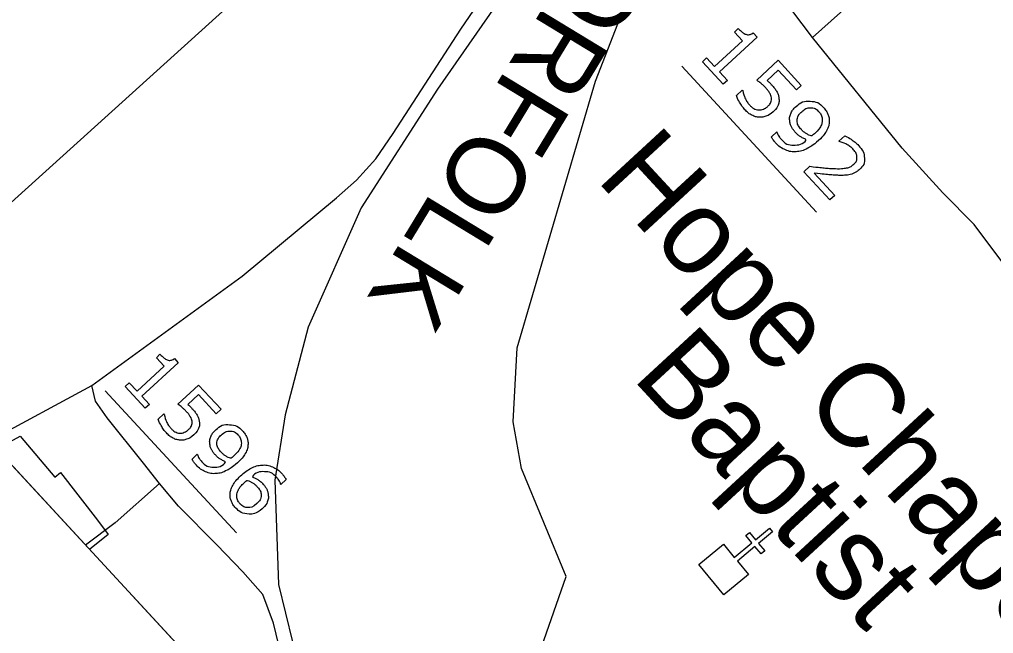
# Model space of a CAD drawing. Extents: x 1695041 to 1706254, y 786537 to 798223.
# Drawn here: x 1702961 to 1703111, y 796662.3 to 796757 of the extents above; entities that cross this region are included whole.
import ezdxf

# ---------------------------------------------------------------- set-up
doc = ezdxf.new("R2010")
doc.units = 0
for name, color, linetype in [('Default', 7, 'Continuous'), ('Old_Level_13', 7, 'Continuous'), ('Old_Level_2', 7, 'Continuous'), ('Old_Level_30', 7, 'Continuous'), ('Old_Level_32', 7, 'Continuous')]:
    doc.layers.add(name, color=color, linetype=linetype)

msp = doc.modelspace()

# ---------------------------------------------------------------- linework, layer by layer
at = {"layer": 'Default'}
for p, q in [((1702636.99, 797037.98), (1703265.12, 796357.5)), ((1703062.96, 796749.76), (1703083.72, 796727.26)), ((1702974.18, 796699.74), (1702994.36, 796677.88))]:
    msp.add_line(p, q, dxfattribs=at)
for points in [[(1703207.65, 797564.73), (1702636.99, 797037.98), (1703265.12, 796357.5), (1703835.77, 796884.26)], [(1702939.35, 796710.42), (1703049.92, 796810.44), (1703113.12, 796867.61)], [(1703083.08, 796754.2), (1703095.57, 796765.4), (1703107.14, 796776.56)], [(1703069.33, 796746.98), (1703066.13, 796750.45), (1703066.78, 796751.06), (1703068.01, 796749.72), (1703072.32, 796753.69), (1703071.08, 796755.03), (1703071.67, 796755.57)], [(1703073.95, 796754.9), (1703074.56, 796754.23), (1703068.78, 796748.89), (1703069.99, 796747.58), (1703069.33, 796746.98)], [(1703074.5, 796747.62), (1703077.81, 796750.67), (1703081.37, 796746.81), (1703080.62, 796746.12), (1703077.82, 796749.15), (1703076.11, 796747.58)], [(1703071.37, 796745.25), (1703072.28, 796746.09), (1703072.34, 796746.03)], [(1703076.76, 796738.88), (1703077.58, 796739.65), (1703077.62, 796739.6)], [(1703087.2, 796738.15), (1703087.16, 796738.2), (1703088.06, 796739.03)], [(1703085.78, 796729.16), (1703081.76, 796733.51), (1703082.67, 796734.35)], [(1703083.33, 796733.3), (1703086.52, 796729.85), (1703085.78, 796729.16)], [(1702980.34, 796697.06), (1702977.24, 796700.42), (1702977.87, 796701), (1702979.07, 796699.71), (1702983.23, 796703.55), (1702982.04, 796704.85), (1702982.6, 796705.37)], [(1702984.81, 796704.72), (1702985.4, 796704.08), (1702979.8, 796698.91), (1702980.98, 796697.64), (1702980.34, 796697.06)], [(1702985.34, 796697.68), (1702988.54, 796700.63), (1702992, 796696.9), (1702991.26, 796696.22), (1702988.55, 796699.16), (1702986.9, 796697.63)], [(1702982.31, 796695.38), (1702983.19, 796696.19), (1702983.25, 796696.13)], [(1702957.45, 796690.81), (1702961.06, 796692.77), (1702966.41, 796686.46), (1702967.3, 796687.16), (1702972.99, 796679.82), (1702974.62, 796677.59), (1702971.76, 796675.32)], [(1702987.53, 796689.22), (1702988.33, 796689.96), (1702988.37, 796689.92)], [(1703002.02, 796686.07), (1703001.22, 796685.33), (1703001.18, 796685.38)]]:
    msp.add_lwpolyline(points, dxfattribs=at)
msp.add_lwpolyline([(1703069.37, 796676.1), (1703071.05, 796674.08), (1703073.76, 796676.33), (1703072.81, 796677.47), (1703073.38, 796677.94), (1703074.32, 796676.8), (1703076.46, 796678.57), (1703076.94, 796678), (1703074.8, 796676.23), (1703075.74, 796675.09), (1703075.17, 796674.62), (1703074.23, 796675.76), (1703071.52, 796673.51), (1703073.22, 796671.46), (1703069.43, 796668.32), (1703065.58, 796672.96)], close=True, dxfattribs=at)
for points in [[(1703071.67, 796755.57), (1703071.92, 796755.3), (1703072.25, 796755.03), (1703072.58, 796754.76), (1703072.82, 796754.68), (1703073.11, 796754.58), (1703073.38, 796754.62), (1703073.65, 796754.66), (1703073.95, 796754.9)], [(1703072.34, 796746.03), (1703072.44, 796745.47), (1703072.72, 796744.85), (1703073, 796744.23), (1703073.42, 796743.77), (1703073.7, 796743.46), (1703074.05, 796743.26), (1703074.4, 796743.05), (1703074.83, 796743.03), (1703075.19, 796743.01), (1703075.54, 796743.15), (1703075.89, 796743.29), (1703076.23, 796743.61), (1703076.56, 796743.91), (1703076.68, 796744.24), (1703076.81, 796744.56), (1703076.76, 796744.89), (1703076.72, 796745.27), (1703076.49, 796745.65), (1703076.26, 796746.04), (1703075.89, 796746.43), (1703075.54, 796746.81), (1703075.16, 796747.11), (1703074.79, 796747.42), (1703074.5, 796747.62)], [(1703076.11, 796747.58), (1703076.3, 796747.41), (1703076.49, 796747.22), (1703076.67, 796747.03), (1703076.81, 796746.89), (1703077.29, 796746.37), (1703077.56, 796745.9), (1703077.84, 796745.42), (1703077.91, 796744.89), (1703078, 796744.32), (1703077.8, 796743.79), (1703077.6, 796743.25), (1703077.03, 796742.73)], [(1703077.03, 796742.73), (1703076.58, 796742.31), (1703076.02, 796742.1), (1703075.46, 796741.88), (1703074.92, 796741.91), (1703074.33, 796741.94), (1703073.77, 796742.22), (1703073.21, 796742.5), (1703072.69, 796743.07), (1703072.21, 796743.59), (1703071.87, 796744.18), (1703071.53, 796744.77), (1703071.37, 796745.25)], [(1703077.62, 796739.6), (1703077.67, 796739.42), (1703077.83, 796739.14), (1703077.98, 796738.85), (1703078.24, 796738.57), (1703079.11, 796737.62), (1703080.18, 796737.61), (1703081.25, 796737.6), (1703082.34, 796738.44), (1703081.73, 796738.61), (1703081.3, 796738.87), (1703080.87, 796739.13), (1703080.48, 796739.55), (1703080.12, 796739.94), (1703079.9, 796740.33), (1703079.68, 796740.73), (1703079.61, 796741.26), (1703079.52, 796741.88), (1703079.75, 796742.44), (1703079.98, 796743.01), (1703080.54, 796743.53), (1703081.53, 796744.44), (1703082.74, 796744.36), (1703083.95, 796744.29), (1703084.81, 796743.36), (1703085.24, 796742.89), (1703085.47, 796742.36), (1703085.69, 796741.83), (1703085.67, 796741.27), (1703085.65, 796740.57), (1703085.27, 796739.85), (1703084.89, 796739.13), (1703084, 796738.31)], [(1703083.38, 796739.36), (1703084.05, 796739.98), (1703084.33, 796740.49), (1703084.6, 796741), (1703084.61, 796741.45), (1703084.61, 796741.83), (1703084.48, 796742.14), (1703084.35, 796742.45), (1703084.1, 796742.72), (1703083.53, 796743.34), (1703082.81, 796743.34), (1703082.09, 796743.34), (1703081.39, 796742.69), (1703080.98, 796742.31), (1703080.83, 796741.96), (1703080.68, 796741.6), (1703080.74, 796741.15), (1703080.78, 796740.83), (1703080.95, 796740.56), (1703081.12, 796740.28), (1703081.38, 796740), (1703081.69, 796739.66), (1703082.1, 796739.4), (1703082.51, 796739.14), (1703082.96, 796739), (1703083.05, 796739.08), (1703083.15, 796739.16), (1703083.24, 796739.23), (1703083.38, 796739.36)], [(1703084, 796738.31), (1703083.16, 796737.53), (1703082.29, 796737.09), (1703081.43, 796736.65), (1703080.59, 796736.59), (1703079.73, 796736.53), (1703078.92, 796736.87), (1703078.11, 796737.22), (1703077.37, 796738.01), (1703077.17, 796738.24), (1703077.01, 796738.46), (1703076.85, 796738.68), (1703076.76, 796738.88)], [(1703082.67, 796734.35), (1703083.48, 796734.25), (1703084.29, 796734.15), (1703085.1, 796734.06), (1703085.84, 796734.02), (1703087.41, 796733.93), (1703088.16, 796734.06), (1703088.92, 796734.18), (1703089.47, 796734.69), (1703089.97, 796735.15), (1703089.94, 796735.74), (1703089.92, 796736.33), (1703089.37, 796736.93), (1703089.01, 796737.32), (1703088.45, 796737.65), (1703087.89, 796737.98), (1703087.2, 796738.15)], [(1703088.06, 796739.03), (1703088.5, 796738.87), (1703089.09, 796738.47), (1703089.69, 796738.07), (1703090.13, 796737.59), (1703091.05, 796736.61), (1703091.09, 796735.6), (1703091.13, 796734.6), (1703090.32, 796733.85), (1703089.95, 796733.52), (1703089.55, 796733.32), (1703089.15, 796733.12), (1703088.69, 796733.03), (1703088.27, 796732.96), (1703087.8, 796732.94), (1703087.34, 796732.93), (1703086.72, 796732.97), (1703085.85, 796733.01), (1703084.97, 796733.11), (1703084.09, 796733.21), (1703083.33, 796733.3)], [(1702982.6, 796705.37), (1702982.85, 796705.11), (1702983.17, 796704.85), (1702983.49, 796704.59), (1702983.71, 796704.51), (1702984, 796704.42), (1702984.26, 796704.45), (1702984.52, 796704.49), (1702984.81, 796704.72)], [(1702983.25, 796696.13), (1702983.35, 796695.59), (1702983.62, 796694.99), (1702983.89, 796694.39), (1702984.3, 796693.95), (1702984.57, 796693.65), (1702984.91, 796693.45), (1702985.25, 796693.25), (1702985.66, 796693.23), (1702986.01, 796693.21), (1702986.35, 796693.35), (1702986.68, 796693.49), (1702987.01, 796693.79), (1702987.34, 796694.09), (1702987.46, 796694.4), (1702987.58, 796694.72), (1702987.53, 796695.04), (1702987.49, 796695.4), (1702987.27, 796695.77), (1702987.04, 796696.14), (1702986.69, 796696.53), (1702986.35, 796696.89), (1702985.99, 796697.19), (1702985.62, 796697.48), (1702985.34, 796697.68)], [(1702986.9, 796697.63), (1702987.09, 796697.47), (1702987.27, 796697.29), (1702987.45, 796697.11), (1702987.58, 796696.97), (1702988.04, 796696.47), (1702988.31, 796696.01), (1702988.57, 796695.55), (1702988.65, 796695.03), (1702988.73, 796694.48), (1702988.53, 796693.97), (1702988.34, 796693.45), (1702987.79, 796692.94)], [(1702987.79, 796692.94), (1702987.36, 796692.54), (1702986.82, 796692.33), (1702986.27, 796692.13), (1702985.75, 796692.15), (1702985.18, 796692.18), (1702984.64, 796692.45), (1702984.1, 796692.72), (1702983.59, 796693.27), (1702983.12, 796693.78), (1702982.79, 796694.35), (1702982.47, 796694.92), (1702982.31, 796695.38)], [(1702988.37, 796689.92), (1702988.42, 796689.74), (1702988.56, 796689.46), (1702988.71, 796689.19), (1702988.96, 796688.92), (1702989.81, 796688), (1702990.85, 796687.99), (1702991.88, 796687.97), (1702992.93, 796688.79), (1702992.34, 796688.96), (1702991.92, 796689.21), (1702991.51, 796689.46), (1702991.13, 796689.86), (1702990.78, 796690.24), (1702990.57, 796690.62), (1702990.36, 796691), (1702990.29, 796691.52), (1702990.2, 796692.12), (1702990.42, 796692.67), (1702990.65, 796693.22), (1702991.19, 796693.72), (1702992.15, 796694.6), (1702993.32, 796694.53), (1702994.5, 796694.45), (1702995.33, 796693.55), (1702995.74, 796693.1), (1702995.96, 796692.59), (1702996.17, 796692.07), (1702996.16, 796691.53), (1702996.14, 796690.85), (1702995.77, 796690.16), (1702995.4, 796689.46), (1702994.54, 796688.66)], [(1702993.94, 796689.68), (1702994.59, 796690.28), (1702994.86, 796690.77), (1702995.12, 796691.27), (1702995.13, 796691.7), (1702995.13, 796692.07), (1702995.01, 796692.37), (1702994.88, 796692.67), (1702994.64, 796692.93), (1702994.08, 796693.53), (1702993.39, 796693.53), (1702992.69, 796693.54), (1702992.01, 796692.91), (1702991.61, 796692.54), (1702991.47, 796692.2), (1702991.32, 796691.85), (1702991.38, 796691.41), (1702991.42, 796691.11), (1702991.59, 796690.84), (1702991.75, 796690.58), (1702992, 796690.3), (1702992.3, 796689.98), (1702992.7, 796689.72), (1702993.1, 796689.47), (1702993.53, 796689.33), (1702993.62, 796689.41), (1702993.71, 796689.48), (1702993.81, 796689.56), (1702993.94, 796689.68)], [(1702994.54, 796688.66), (1702993.72, 796687.91), (1702992.89, 796687.49), (1702992.05, 796687.06), (1702991.24, 796687), (1702990.41, 796686.94), (1702989.62, 796687.27), (1702988.84, 796687.61), (1702988.12, 796688.38), (1702987.92, 796688.6), (1702987.77, 796688.81), (1702987.62, 796689.02), (1702987.53, 796689.22)], [(1702998.36, 796681.58), (1702997.41, 796680.7), (1702996.24, 796680.77), (1702995.06, 796680.84), (1702994.23, 796681.75), (1702993.8, 796682.21), (1702993.6, 796682.71), (1702993.39, 796683.22), (1702993.41, 796683.77), (1702993.42, 796684.44), (1702993.82, 796685.17), (1702994.21, 796685.89), (1702995.01, 796686.63), (1702995.84, 796687.39), (1702996.64, 796687.81), (1702997.45, 796688.22), (1702998.3, 796688.29), (1702999.11, 796688.36), (1702999.91, 796688.02), (1703000.71, 796687.69), (1703001.42, 796686.91), (1703001.65, 796686.67), (1703001.79, 796686.48), (1703001.92, 796686.3), (1703002.02, 796686.07)], [(1703001.18, 796685.38), (1703001.14, 796685.55), (1703000.98, 796685.84), (1703000.82, 796686.13), (1703000.59, 796686.37), (1702999.76, 796687.27), (1702998.71, 796687.29), (1702997.66, 796687.3), (1702996.62, 796686.51), (1702997.16, 796686.35), (1702997.58, 796686.12), (1702998, 796685.88), (1702998.42, 796685.43), (1702998.78, 796685.04), (1702998.99, 796684.67), (1702999.19, 796684.3), (1702999.26, 796683.78), (1702999.35, 796683.17), (1702999.13, 796682.63), (1702998.91, 796682.09), (1702998.36, 796681.58)], [(1702997.54, 796682.39), (1702997.93, 796682.75), (1702998.08, 796683.1), (1702998.22, 796683.44), (1702998.17, 796683.88), (1702998.13, 796684.19), (1702997.95, 796684.47), (1702997.78, 796684.74), (1702997.54, 796684.99), (1702997.22, 796685.35), (1702996.85, 796685.57), (1702996.49, 796685.8), (1702996.02, 796685.96), (1702995.92, 796685.88), (1702995.83, 796685.81), (1702995.74, 796685.73), (1702995.61, 796685.61), (1702994.95, 796685.01), (1702994.7, 796684.52), (1702994.44, 796684.03), (1702994.44, 796683.59), (1702994.43, 796683.23), (1702994.55, 796682.93), (1702994.67, 796682.63), (1702994.92, 796682.36), (1702995.47, 796681.76), (1702996.16, 796681.76), (1702996.85, 796681.75), (1702997.54, 796682.39)]]:
    msp.add_open_spline(points, degree=3, dxfattribs=at)
at = {"layer": 'Old_Level_13'}
msp.add_lwpolyline([(1703046.98, 796777.4), (1703025.32, 796746.2), (1703013.59, 796727.94), (1703005.42, 796709.55), (1703001.9, 796696.02), (1703000.31, 796685.98), (1703000.85, 796669.91), (1703005.18, 796652.21), (1703009.77, 796634.13)], dxfattribs=at)
at = {"layer": 'Old_Level_30'}
msp.add_lwpolyline([(1703038.99, 796602.48), (1703034.39, 796629.58), (1703037.18, 796648.35), (1703045.14, 796671.15), (1703038.29, 796687.79), (1703037, 796694.96), (1703037.61, 796706.39), (1703049.65, 796747.44), (1703054.66, 796760.3), (1703090.96, 796816.51)], dxfattribs=at)
at = {"layer": 'Old_Level_32'}
for points in [[(1703083.08, 796754.2), (1703073.71, 796766.68), (1703059.14, 796784.93), (1703054.33, 796789.33)], [(1702972.08, 796700.56), (1702995.28, 796717.41), (1703009.79, 796729.5), (1703012.87, 796732.2), (1703015.82, 796735.5), (1703018.51, 796739.41), (1703028.93, 796755.45), (1703036.29, 796766.24), (1703036.72, 796766.9)], [(1703153.7, 796656.19), (1703142.82, 796669.52), (1703137.28, 796675.5), (1703128.15, 796686.97), (1703124.02, 796691.44), (1703122.48, 796693.73), (1703120.3, 796698.24), (1703116.65, 796710.86), (1703113.66, 796717.82), (1703107.99, 796725.36), (1703103.17, 796730.27), (1703096.92, 796737.12), (1703083.08, 796754.2)], [(1702956.31, 796692.05), (1702972.08, 796700.56)], [(1702982.55, 796685.45), (1702980.07, 796688.59), (1702974.49, 796695.57), (1702972.66, 796698.17), (1702972.08, 796700.56)], [(1702982.55, 796685.45), (1702975.72, 796679.43), (1702971.15, 796675.97)], [(1703006.66, 796637.51), (1703004.81, 796644.42), (1703000.1, 796663.92), (1702998.42, 796668.37), (1702995.37, 796671.83), (1702991.38, 796676), (1702985.45, 796681.95), (1702982.55, 796685.45)]]:
    msp.add_lwpolyline(points, dxfattribs=at)

# ---------------------------------------------------------------- texts
at = {"layer": 'Default'}
for s, height, rotation, p in [('NORFOLK', 11.911, 238.7207, (1703054.37, 796779.87)), ('RANDOLPH COUNTY', 12.6, 309.8165, (1703108.83, 796769.51)), ('Hope Chapel', 13.102, 312.7091, (1703049.6, 796732.36)), ('Baptist', 13.102, 312.7091, (1703055.14, 796701.76))]:
    msp.add_text(s, height=height, rotation=rotation, dxfattribs=at).set_placement(p)
at = {"layer": 'Old_Level_2'}
msp.add_text('VICINITY MAP', height=34.65, rotation=312.7091, dxfattribs=at).set_placement((1702753.74, 796820.15))

doc.saveas('drawing.dxf')
